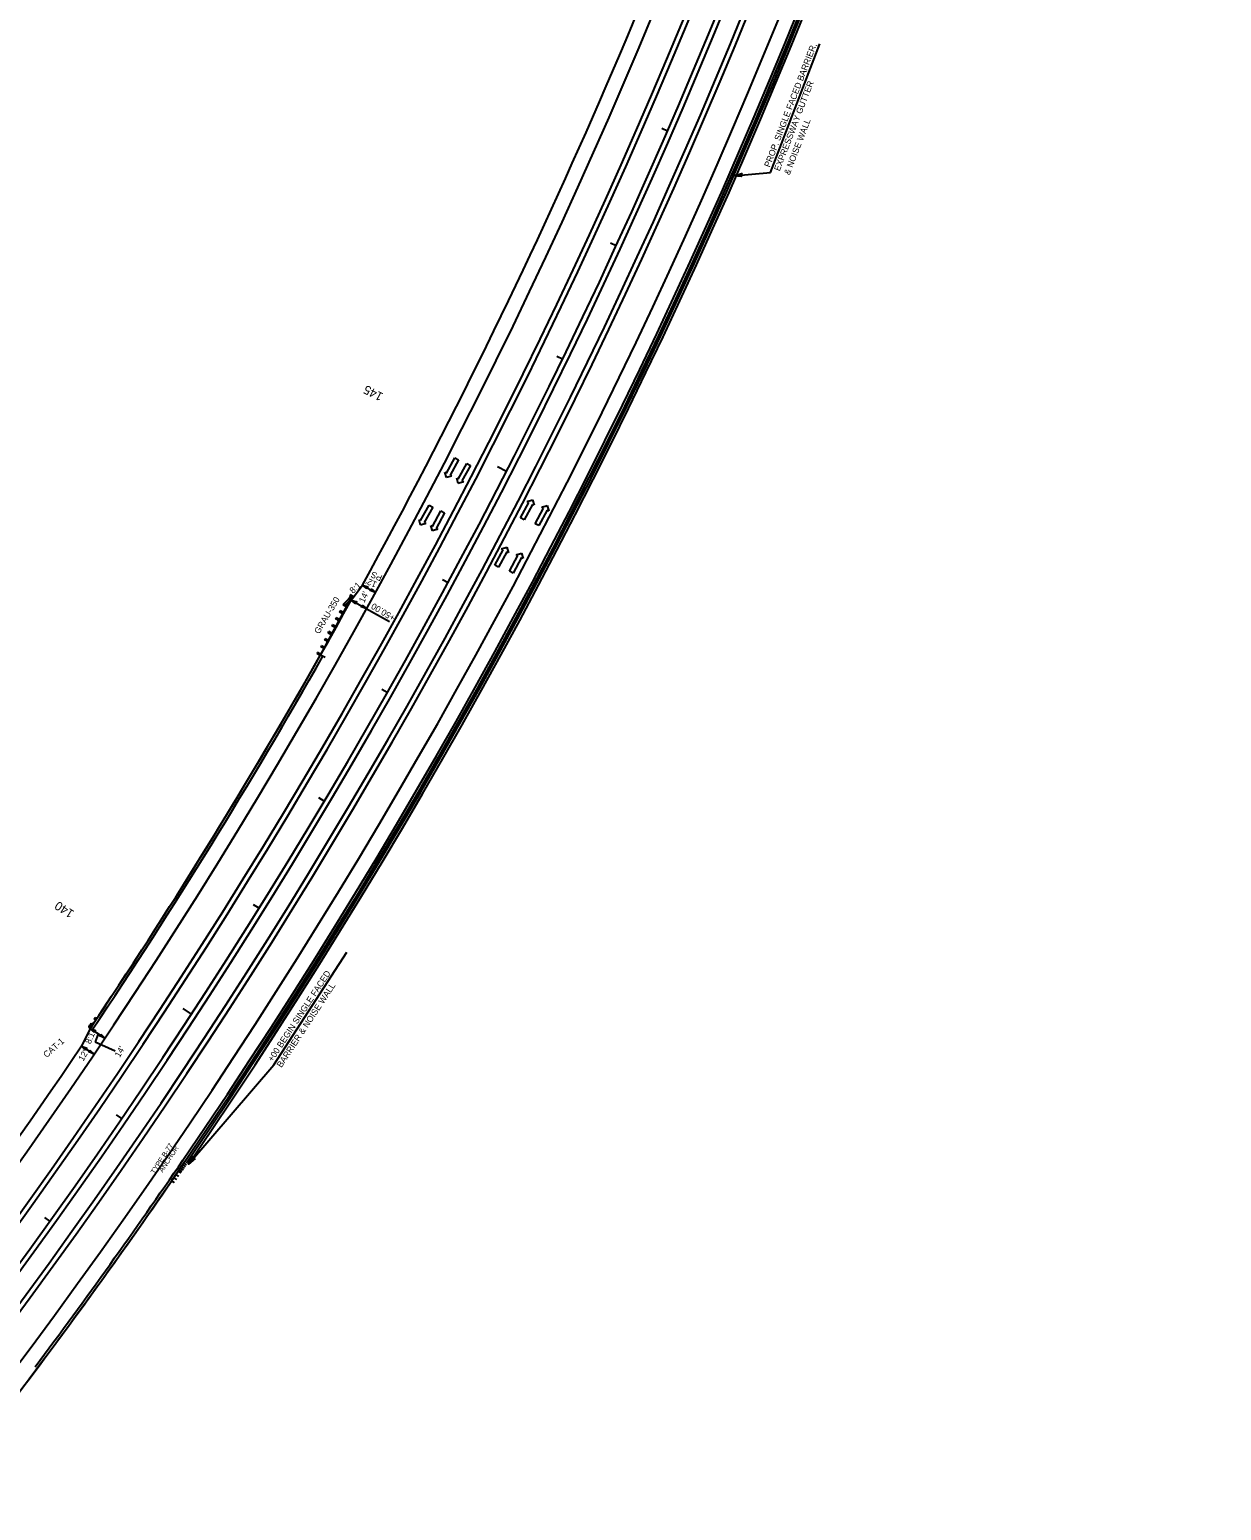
# Model space of a CAD drawing. Extents: x 2389099 to 2405615, y 552200 to 573532.
# Drawn here: x 2399537 to 2400486, y 560982 to 562162 of the extents above; entities that cross this region are included whole.
import ezdxf

# ---------------------------------------------------------------- set-up
doc = ezdxf.new("R2010")
doc.units = 0
for name, color, linetype in [('Old_Level_1', 7, 'Continuous'), ('Old_Level_11', 7, 'Continuous'), ('Prop Cable Guiderail Double Face', 7, 'Continuous'), ('Prop Conc Barrier Precast Reinforced Single Face', 7, 'Continuous'), ('Prop Conc Expressway Gutter', 7, 'Continuous'), ('Prop Dimension Text', 7, 'Continuous'), ('Prop DSN Text', 7, 'Continuous'), ('Prop EOT', 7, 'Continuous'), ('Prop GRAU 350 Approach CELL', 7, 'Continuous'), ('Prop Guardrail', 7, 'Continuous'), ('Prop Horizontal Alignment', 7, 'Continuous'), ('Prop Horizontal Alignment Curve and Spiral Data', 7, 'Continuous'), ('Prop Horizontal Alignment Tick Large', 7, 'Continuous'), ('Prop Horizontal Alignment Tick Small', 7, 'Continuous'), ('Prop Lane Arrow Through CELL', 7, 'Continuous'), ('Prop Noise Wall', 7, 'Continuous'), ('Prop SAU III Approach CELL', 7, 'Continuous')]:
    doc.layers.add(name, color=color, linetype=linetype)

# ---------------------------------------------------------------- blocks, each defined once
blk = doc.blocks.new('TERM')
at = {"layer": 'Old_Level_11'}
blk.add_lwpolyline([(-0.01375, 0.00225), (0, 0), (-0.01375, -0.0025), (-0.012, 0)], close=True, dxfattribs=at)

msp = doc.modelspace()

# ---------------------------------------------------------------- linework, layer by layer
at = {"layer": 'Old_Level_1'}
for p, q in [((2399584.7, 561368.5), (2399585.8, 561368.5)), ((2399585, 561369), (2399585.8, 561370.2)), ((2399587.1, 561369.3), (2399585, 561369)), ((2399586.4, 561368.2), (2399585, 561369)), ((2399586.5, 561368.4), (2399585.6, 561366.9)), ((2399585.8, 561370.2), (2399587.1, 561369.3)), ((2399586.4, 561368.2), (2399585.8, 561370.2)), ((2399586.1, 561369.2), (2399588.8, 561372)), ((2399587.1, 561369.3), (2399586.4, 561368.2)), ((2399590.2, 561374.1), (2399586.5, 561368.4)), ((2399586.5, 561368.4), (2399586.7, 561368.6)), ((2399588, 561373.7), (2399588.8, 561374.9)), ((2399590.2, 561374.1), (2399588, 561373.7)), ((2399589.4, 561372.9), (2399588, 561373.7)), ((2399588.8, 561374.9), (2399590.2, 561374.1)), ((2399589.4, 561372.9), (2399588.8, 561374.9)), ((2399590.2, 561374.1), (2399589.4, 561372.9))]:
    msp.add_line(p, q, dxfattribs=at)
msp.add_ellipse((2399584.8, 561367.5), major_axis=(0.837, -0.534), ratio=0.995379, start_param=2.210226, end_param=6.283185, dxfattribs=at)
at = {"layer": 'Prop Cable Guiderail Double Face'}
msp.add_arc((2395689.3, 563976), 4754, 315.0606, 2.8963, dxfattribs=at)
at = {"layer": 'Prop Conc Barrier Precast Reinforced Single Face'}
msp.add_arc((2395689.3, 563976), 4812.5, 325.6298, 349.7543, dxfattribs=at)
at = {"layer": 'Prop Conc Expressway Gutter'}
for radius, start, end in [(4809, 325.6298, 349.7543), (4691, 326.1794, 330.4523), (4809, 323.2173, 325.6298)]:
    msp.add_arc((2395689.3, 563976), radius, start, end, dxfattribs=at)
at = {"layer": 'Prop DSN Text'}
for p, q in [((2400126.9, 562048.1), (2400166.4, 562150.6)), ((2400097.3, 562045.3), (2400126.9, 562048.1)), ((2399801.8, 561719.2), (2399812.3, 561713.4)), ((2399792.9, 561707.3), (2399823.5, 561690.3)), ((2399731.1, 561337.2), (2399789.5, 561426.8)), ((2399584.9, 561366.1), (2399596.6, 561358.5)), ((2399591.1, 561361.9), (2399588.8, 561355.5)), ((2399588.8, 561355.5), (2399604.8, 561348.2)), ((2399577.9, 561352.1), (2399587.9, 561345.6)), ((2399663.2, 561258), (2399731.1, 561337.2))]:
    msp.add_line(p, q, dxfattribs=at)
for points in [[(2399805.4, 561716.5), (2399801.8, 561719.2), (2399806.2, 561717.9), (2399805.3, 561717.4)], [(2399808.7, 561716.3), (2399812.3, 561713.4), (2399807.9, 561714.9), (2399808.8, 561715.4)], [(2399796.6, 561704.5), (2399792.9, 561707.3), (2399797.3, 561705.9), (2399796.4, 561705.5)], [(2399801.6, 561703.4), (2399805.2, 561700.5), (2399800.8, 561702), (2399801.7, 561702.4)], [(2399588.3, 561363.1), (2399584.9, 561366.1), (2399589.1, 561364.5), (2399588.2, 561364.1)], [(2399593.3, 561361.6), (2399596.6, 561358.5), (2399592.4, 561360.3), (2399593.3, 561360.7)], [(2399581.3, 561349.1), (2399577.9, 561352.1), (2399582.1, 561350.5), (2399581.2, 561350.1)], [(2399584.6, 561348.7), (2399587.9, 561345.6), (2399583.7, 561347.4), (2399584.6, 561347.8)]]:
    msp.add_lwpolyline(points, close=True, dxfattribs=at)
at = {"layer": 'Prop EOT'}
for p, q in [((2399792.9, 561707.3), (2399801.8, 561719.2)), ((2399772, 561661.7), (2399768.5, 561663.6)), ((2399584.9, 561366.1), (2399577.9, 561352.1)), ((2399588.2, 561363.9), (2399584.9, 561366.1))]:
    msp.add_line(p, q, dxfattribs=at)
for radius, start, end in [(4703, 315.0606, 2.8963), (4727, 315.0606, 2.8963), (4731, 315.0606, 2.8963), (4769, 315.0606, 2.8963), (4773, 315.0606, 2.8963), (4797, 315.0606, 2.8963), (4811, 325.6298, 349.7543), (4691, 331.2437, 341.7263), (4689, 326.1794, 331.0634), (4691, 320.3374, 325.9899), (4811, 322.2495, 325.6298)]:
    msp.add_arc((2395689.3, 563976), radius, start, end, dxfattribs=at)
at = {"layer": 'Prop GRAU 350 Approach CELL'}
for p, q in [((2399790.6, 561708), (2399791.1, 561708.8)), ((2399790.6, 561708), (2399790.8, 561708.4)), ((2399792.4, 561708.1), (2399790.6, 561708)), ((2399792, 561710.1), (2399791, 561708.3)), ((2399791, 561708.3), (2399791.6, 561708)), ((2399792.4, 561708.1), (2399791.1, 561708.8)), ((2399791.1, 561708.8), (2399791.9, 561707.2)), ((2399794.4, 561710.1), (2399791.9, 561711.6)), ((2399791.9, 561711.6), (2399792, 561710.1)), ((2399792.1, 561707.8), (2399793.1, 561709.5)), ((2399793.1, 561709.5), (2399794.4, 561710.1)), ((2399768.5, 561663.6), (2399792.2, 561707.7)), ((2399783.5, 561697.9), (2399784, 561698.8)), ((2399785.3, 561698.1), (2399783.5, 561697.9)), ((2399786.1, 561696.5), (2399783.5, 561697.9)), ((2399786.6, 561697.4), (2399784, 561698.8)), ((2399784, 561698.8), (2399784.8, 561697.2)), ((2399784.8, 561697.2), (2399785.3, 561698.1)), ((2399784.8, 561697.2), (2399786.6, 561697.4)), ((2399786.1, 561696.5), (2399785.3, 561698.1)), ((2399786.4, 561703.5), (2399786.9, 561704.4)), ((2399788.2, 561703.7), (2399786.4, 561703.5)), ((2399789.1, 561702), (2399786.4, 561703.5)), ((2399786.9, 561704.4), (2399790.6, 561708)), ((2399789.6, 561702.9), (2399786.9, 561704.4)), ((2399786.9, 561704.4), (2399787.8, 561702.8)), ((2399787.8, 561702.8), (2399788.2, 561703.7)), ((2399787.8, 561702.8), (2399789.6, 561702.9)), ((2399788.2, 561703.7), (2399791.9, 561707.2)), ((2399789.1, 561702), (2399788.2, 561703.7)), ((2399791.9, 561707.2), (2399790.6, 561708)), ((2399791.6, 561708), (2399792.1, 561707.8)), ((2399777.5, 561686.8), (2399778, 561687.7)), ((2399779.3, 561687), (2399777.5, 561686.8)), ((2399780.2, 561685.4), (2399777.5, 561686.8)), ((2399780.6, 561686.3), (2399778, 561687.7)), ((2399778, 561687.7), (2399778.8, 561686.1)), ((2399778.8, 561686.1), (2399779.3, 561687)), ((2399778.8, 561686.1), (2399780.6, 561686.3)), ((2399780.2, 561685.4), (2399779.3, 561687)), ((2399780.2, 561685.4), (2399780.6, 561686.3)), ((2399780.4, 561692.4), (2399780.9, 561693.3)), ((2399782.2, 561692.6), (2399780.4, 561692.4)), ((2399783.2, 561690.9), (2399780.4, 561692.4)), ((2399783.6, 561691.8), (2399780.9, 561693.3)), ((2399780.9, 561693.3), (2399781.8, 561691.7)), ((2399781.8, 561691.7), (2399782.2, 561692.6)), ((2399781.8, 561691.7), (2399783.6, 561691.8)), ((2399783.2, 561690.9), (2399782.2, 561692.6)), ((2399771.5, 561675.7), (2399772, 561676.6)), ((2399773.3, 561675.9), (2399771.5, 561675.7)), ((2399774.2, 561674.3), (2399771.5, 561675.7)), ((2399774.7, 561675.2), (2399772, 561676.6)), ((2399772, 561676.6), (2399772.9, 561675)), ((2399772.9, 561675), (2399773.3, 561675.9)), ((2399772.9, 561675), (2399774.7, 561675.2)), ((2399774.2, 561674.3), (2399773.3, 561675.9)), ((2399774.5, 561681.3), (2399775, 561682.2)), ((2399776.3, 561681.4), (2399774.5, 561681.3)), ((2399777.2, 561679.8), (2399774.5, 561681.3)), ((2399777.7, 561680.7), (2399775, 561682.2)), ((2399775, 561682.2), (2399775.8, 561680.6)), ((2399775.8, 561680.6), (2399776.3, 561681.4)), ((2399775.8, 561680.6), (2399777.7, 561680.7)), ((2399777.2, 561679.8), (2399776.3, 561681.4)), ((2399766.1, 561665.5), (2399765.6, 561664.7)), ((2399765.6, 561664.7), (2399767.4, 561664.8)), ((2399768.2, 561663.2), (2399765.6, 561664.7)), ((2399768.7, 561664.1), (2399766.1, 561665.5)), ((2399766.9, 561663.9), (2399766.1, 561665.5)), ((2399766.9, 561663.9), (2399767.4, 561664.8)), ((2399768.7, 561664.1), (2399766.9, 561663.9)), ((2399767.4, 561664.8), (2399768.2, 561663.2)), ((2399768.2, 561663.2), (2399768.7, 561664.1)), ((2399768.6, 561670.2), (2399769.1, 561671)), ((2399770.4, 561670.3), (2399768.6, 561670.2)), ((2399771.2, 561668.7), (2399768.6, 561670.2)), ((2399771.7, 561669.6), (2399769.1, 561671)), ((2399769.1, 561671), (2399769.9, 561669.5)), ((2399769.9, 561669.5), (2399770.4, 561670.3)), ((2399769.9, 561669.5), (2399771.7, 561669.6)), ((2399771.7, 561669.6), (2399770.4, 561670.3)), ((2399770.4, 561670.3), (2399771.2, 561668.7)), ((2399771.2, 561668.7), (2399771.7, 561669.6))]:
    msp.add_line(p, q, dxfattribs=at)
at = {"layer": 'Prop Guardrail'}
for radius, start, end in [(4689, 326.2959, 330.4523), (4811, 322.8507, 325.4065)]:
    msp.add_arc((2395689.3, 563976), radius, start, end, dxfattribs=at)
at = {"layer": 'Prop Horizontal Alignment'}
msp.add_arc((2395689.3, 563976), 4750, 315.0606, 2.8963, dxfattribs=at)
at = {"layer": 'Prop Horizontal Alignment Tick Large'}
for p, q in [((2399916.6, 561809.7), (2399909.5, 561813.4)), ((2399665.6, 561377.6), (2399658.9, 561382))]:
    msp.add_line(p, q, dxfattribs=at)
at = {"layer": 'Prop Horizontal Alignment Tick Small'}
for p, q in [((2400044.9, 562080.9), (2400040.3, 562082.9)), ((2400004, 561989.6), (2399999.5, 561991.7)), ((2399961.2, 561899.2), (2399956.7, 561901.4)), ((2399870, 561721.2), (2399865.6, 561723.6)), ((2399821.6, 561633.7), (2399817.3, 561636.2)), ((2399771.4, 561547.2), (2399767.1, 561549.8)), ((2399719.4, 561461.9), (2399715.1, 561464.5)), ((2399610, 561294.4), (2399605.9, 561297.3)), ((2399552.7, 561212.5), (2399548.6, 561215.4))]:
    msp.add_line(p, q, dxfattribs=at)
at = {"layer": 'Prop Lane Arrow Through CELL'}
for p, q in [((2399868.7, 561808.5), (2399875.4, 561820.8)), ((2399878.3, 561819.2), (2399871.6, 561806.9)), ((2399875.4, 561820.8), (2399878.3, 561819.2)), ((2399878.2, 561803.8), (2399884.9, 561816.1)), ((2399887.8, 561814.6), (2399881.1, 561802.3)), ((2399884.9, 561816.1), (2399887.8, 561814.6)), ((2399868.7, 561804.9), (2399867.4, 561809.2)), ((2399867.4, 561809.2), (2399868.7, 561808.5)), ((2399872.9, 561806.2), (2399868.7, 561804.9)), ((2399871.6, 561806.9), (2399872.9, 561806.2)), ((2399878.2, 561800.3), (2399876.9, 561804.6)), ((2399876.9, 561804.6), (2399878.2, 561803.8)), ((2399882.4, 561801.5), (2399878.2, 561800.3)), ((2399881.1, 561802.3), (2399882.4, 561801.5)), ((2399848.2, 561770.7), (2399854.9, 561783)), ((2399857.8, 561781.4), (2399851.1, 561769.1)), ((2399854.9, 561783), (2399857.8, 561781.4)), ((2399927.8, 561772.8), (2399934.5, 561785.2)), ((2399937.4, 561783.6), (2399930.8, 561771.3)), ((2399933.2, 561785.9), (2399937.4, 561787.2)), ((2399934.5, 561785.2), (2399933.2, 561785.9)), ((2399937.4, 561787.2), (2399938.7, 561782.9)), ((2399938.7, 561782.9), (2399937.4, 561783.6)), ((2399939.5, 561768.2), (2399946.1, 561780.6)), ((2399949, 561779), (2399942.4, 561766.7)), ((2399944.8, 561781.3), (2399949, 561782.6)), ((2399946.1, 561780.6), (2399944.8, 561781.3)), ((2399949, 561782.6), (2399950.3, 561778.3)), ((2399950.3, 561778.3), (2399949, 561779)), ((2399848.2, 561767.1), (2399846.9, 561771.4)), ((2399846.9, 561771.4), (2399848.2, 561770.7)), ((2399852.4, 561768.4), (2399848.2, 561767.1)), ((2399851.1, 561769.1), (2399852.4, 561768.4)), ((2399857.7, 561766.1), (2399864.4, 561778.4)), ((2399867.3, 561776.8), (2399860.6, 561764.5)), ((2399864.4, 561778.4), (2399867.3, 561776.8)), ((2399930.8, 561771.3), (2399927.8, 561772.8)), ((2399942.4, 561766.7), (2399939.5, 561768.2)), ((2399857.7, 561762.5), (2399856.4, 561766.8)), ((2399856.4, 561766.8), (2399857.7, 561766.1)), ((2399861.9, 561763.8), (2399857.7, 561762.5)), ((2399860.6, 561764.5), (2399861.9, 561763.8)), ((2399907.4, 561735.1), (2399914, 561747.4)), ((2399916.9, 561745.9), (2399910.3, 561733.5)), ((2399912.7, 561748.1), (2399916.9, 561749.4)), ((2399914, 561747.4), (2399912.7, 561748.1)), ((2399916.9, 561749.4), (2399918.2, 561745.1)), ((2399918.2, 561745.1), (2399916.9, 561745.9)), ((2399924.3, 561743.5), (2399928.5, 561744.8)), ((2399925.6, 561742.8), (2399924.3, 561743.5)), ((2399928.5, 561744.8), (2399929.8, 561740.5)), ((2399910.3, 561733.5), (2399907.4, 561735.1)), ((2399919, 561730.5), (2399925.6, 561742.8)), ((2399928.5, 561741.2), (2399921.9, 561728.9)), ((2399929.8, 561740.5), (2399928.5, 561741.2)), ((2399921.9, 561728.9), (2399919, 561730.5))]:
    msp.add_line(p, q, dxfattribs=at)
at = {"layer": 'Prop Noise Wall'}
msp.add_arc((2395689.3, 563976), 4814.5, 325.6298, 349.7543, dxfattribs=at)
at = {"layer": 'Prop SAU III Approach CELL'}
for p, q in [((2399660.3, 561260), (2399649.7, 561244.6)), ((2399653.2, 561249.7), (2399654.9, 561248.6)), ((2399655.2, 561249.1), (2399654.6, 561248.1)), ((2399655, 561252.3), (2399656.7, 561251.2)), ((2399655.9, 561253.6), (2399657.5, 561252.4)), ((2399657, 561251.6), (2399656.3, 561250.7)), ((2399656.8, 561254.9), (2399658.4, 561253.7)), ((2399657.9, 561252.9), (2399657.2, 561252)), ((2399657.7, 561256.2), (2399659.3, 561255)), ((2399658.8, 561254.2), (2399658.1, 561253.3)), ((2399658.6, 561257.4), (2399660.2, 561256.3)), ((2399659.6, 561255.5), (2399659, 561254.5)), ((2399659.4, 561258.7), (2399661.1, 561257.6)), ((2399660.5, 561256.8), (2399659.9, 561255.8)), ((2399661.4, 561258.1), (2399660.8, 561257.1)), ((2399649.7, 561244.6), (2399651.3, 561243.4)), ((2399651.7, 561243.9), (2399651, 561243)), ((2399651.5, 561247.2), (2399653.1, 561246)), ((2399653.4, 561246.5), (2399652.8, 561245.5))]:
    msp.add_line(p, q, dxfattribs=at)

# ---------------------------------------------------------------- block references
at = {"layer": 'Prop DSN Text'}
for p, xscale, yscale, rotation in [((2400097.3, 562045.3), 500.00000000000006, 499.99999999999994, -174.66001145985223), ((2399801.8, 561719.2), 5, 5, 151.00237863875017), ((2399801.8, 561719.2), 5, 5, 151.00237863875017), ((2399812.3, 561713.4), 5, 5, -28.997621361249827), ((2399577.9, 561352.1), 4.999999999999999, 5.000000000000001, 146.9595078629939), ((2399577.9, 561352.1), 4.999999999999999, 5.000000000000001, 146.9595078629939), ((2399587.9, 561345.6), 4.999999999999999, 5.000000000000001, -33.040492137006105), ((2399663.2, 561258), 500, 500, -130.590918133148)]:
    msp.add_blockref('TERM', p, dxfattribs=dict(at, xscale=xscale, yscale=yscale, rotation=rotation))

# ---------------------------------------------------------------- texts
at = {"layer": 'Prop Dimension Text'}
for s, p in [('TYPE B-77', (2399636.1, 561249.8)), ('ANCHOR', (2399642.6, 561251.1))]:
    msp.add_text(s, height=4, rotation=57.0183, dxfattribs=at).set_placement(p)
at = {"layer": 'Prop DSN Text'}
for s, rotation, p in [('PROP. SINGLE FACED BARRIER, ', 69.0282, (2400126.4, 562051.7)), ('EXPRESSWAY GUTTER', 69.0282, (2400134.3, 562048.7)), ('& NOISE WALL', 69.0282, (2400142.2, 562045.6)), ('8:1', 43, (2399794.3, 561712.2)), ("12'", 156.1598, (2399813.8, 561721.6)), ('PS', 156.1598, (2399818.1, 561726.8)), ('GRAU-350', 59.2586, (2399767.3, 561679.9)), ("14'", 64.8276, (2399803.2, 561704.8)), ('+50.00', 148.8186, (2399828.4, 561694.6)), ('+00 BEGIN SINGLE FACED ', 56.7057, (2399730.2, 561339.2)), ('BARRIER & NOISE WALL', 56.7057, (2399737.3, 561334.5)), ('CAT-1', 41.061, (2399550.1, 561342.5)), ('8:1', 67.1791, (2399585.1, 561353.3)), ("12'", 60.7847, (2399579.4, 561339.6)), ("14'", 60.7847, (2399608.4, 561342.6))]:
    msp.add_text(s, height=5, rotation=rotation, dxfattribs=at).set_placement(p)
at = {"layer": 'Prop Horizontal Alignment Curve and Spiral Data'}
for s, rotation, p in [('145', 152.8671, (2399818.9, 561871.7)), ('140', 146.836, (2399572.6, 561459.3))]:
    msp.add_text(s, height=7, rotation=rotation, dxfattribs=at).set_placement(p)

doc.saveas('drawing.dxf')
